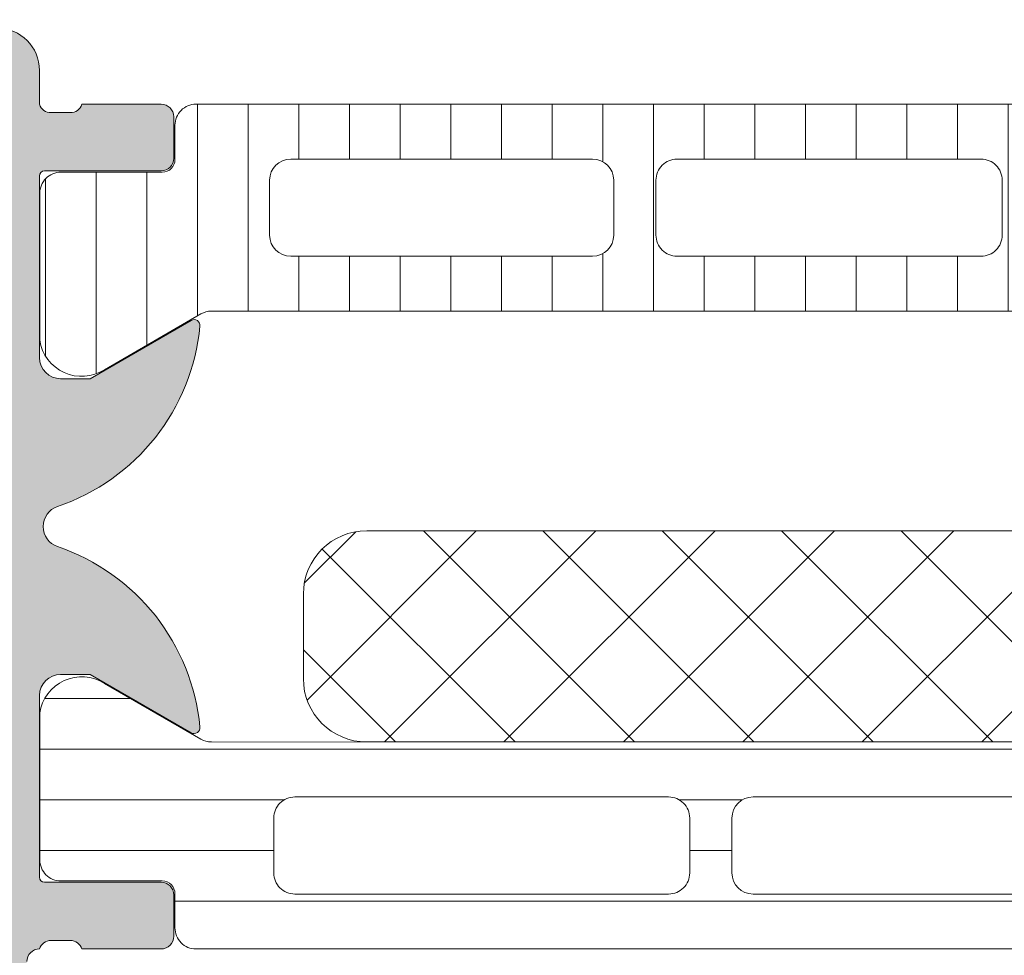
# Model space of a CAD drawing. Header units: millimetres. Extents: x 213386 to 506888, y 183055 to 450952.
# Tile 854 of 1056: x 399549 to 399572, y 330217 to 330239. Entities that reach past the tile are written whole.
import ezdxf

# ---------------------------------------------------------------- set-up
doc = ezdxf.new("R2010")
doc.units = ezdxf.units.MM
doc.layers.add('FASÁDA DETAILNÍ', color=255, linetype='Continuous', lineweight=0)
doc.layers.add('NOVA', color=255, linetype='Continuous', lineweight=0)

# ---------------------------------------------------------------- blocks, each defined once
blk = doc.blocks.new('A$C69D17D4D')
at = {"layer": 'FASÁDA DETAILNÍ'}
h = blk.add_hatch(color=256, dxfattribs=at)
edge = h.paths.add_edge_path()
edge.add_arc((1588.938067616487, 12486.81045535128), 0.120000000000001, 90.0000000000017, 180.0000000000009, ccw=False)
edge.add_line((1588.938067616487, 12486.93045535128), (1591.698065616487, 12486.93045535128))
edge.add_arc((1591.698065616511, 12487.23045535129), 0.3000000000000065, 270, 359.9999999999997)
edge.add_line((1591.998065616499, 12487.23045535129), (1591.998065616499, 12488.21042967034))
edge.add_arc((1591.698065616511, 12488.21042967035), 0.3000000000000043, -8.905553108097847e-14, 90.00000000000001)
edge.add_line((1591.698065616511, 12488.51042967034), (1589.818054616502, 12488.51042967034))
edge.add_arc((1589.550511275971, 12488.58929676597), 0.2789255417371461, -91.16287007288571, -16.42459455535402, ccw=False)
edge.add_line((1589.544850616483, 12488.31042867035), (1589.091256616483, 12488.31042867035))
edge.add_arc((1589.085588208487, 12488.58926611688), 0.2788950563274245, -163.58012358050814, -88.83541062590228, ccw=False)
edge.add_line((1588.818067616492, 12488.51042967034), (1588.818067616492, 12489.31060438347))
edge.add_arc((1587.818067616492, 12489.31060438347), 0.9999999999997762, -1.276038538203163e-11, 89.9999999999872)
edge.add_line((1587.818067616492, 12490.31060438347), (1584.318060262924, 12490.31060438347))
edge.add_arc((1584.318080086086, 12489.31058456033), 1.000019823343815, 90.00113576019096, 179.9988642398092)
edge.add_line((1583.318060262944, 12489.31060438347), (1583.318060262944, 12488.81060438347))
edge.add_line((1583.318060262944, 12488.81060438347), (1585.818060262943, 12488.81060438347))
edge.add_arc((1585.818014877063, 12487.81055899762), 1.000045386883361, 0.0026002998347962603, 89.99739970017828, ccw=False)
edge.add_line((1586.818060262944, 12487.81060438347), (1586.818060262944, 12486.51058607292))
edge.add_arc((1585.818007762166, 12486.5106385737), 1.000052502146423, -89.99699208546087, -0.0030079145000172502, ccw=False)
edge.add_line((1585.818060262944, 12485.51058607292), (1578.818060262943, 12485.51058607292))
edge.add_arc((1578.318060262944, 12486.03570782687), 0.7250881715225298, -133.5961838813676, -46.40381611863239, ccw=False)
edge.add_line((1577.818060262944, 12485.51058607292), (1571.783972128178, 12485.51058607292))
edge.add_arc((1571.784024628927, 12486.5106385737), 1.000052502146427, 180.0030079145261, 269.9969920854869, ccw=False)
edge.add_line((1570.783972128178, 12486.51058607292), (1570.783972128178, 12487.81060438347))
edge.add_arc((1571.78401751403, 12487.81055899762), 1.000045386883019, 90.00260029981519, 179.9973997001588, ccw=False)
edge.add_line((1571.783972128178, 12488.81060438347), (1573.318060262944, 12488.81060438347))
edge.add_line((1573.318060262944, 12488.81060438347), (1573.318060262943, 12489.41061048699))
edge.add_line((1573.318060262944, 12489.41061048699), (1572.218054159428, 12490.51058607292))
edge.add_line((1572.218054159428, 12490.51058607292), (1568.818060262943, 12490.51058607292))
edge.add_line((1568.818060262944, 12490.51058607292), (1568.818060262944, 12463.51068525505))
edge.add_line((1568.818060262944, 12463.51068525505), (1572.218054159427, 12463.51068525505))
edge.add_line((1572.218054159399, 12463.51068525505), (1573.318060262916, 12464.61066084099))
edge.add_line((1573.318060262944, 12464.61066084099), (1573.318060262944, 12465.21066694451))
edge.add_line((1573.318060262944, 12465.21066694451), (1571.783972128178, 12465.21066694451))
edge.add_arc((1571.78401751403, 12466.21071233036), 1.000045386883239, 180.0026002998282, 269.99739970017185, ccw=False)
edge.add_line((1570.783972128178, 12466.21066694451), (1570.783972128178, 12467.51068525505))
edge.add_arc((1571.784024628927, 12467.51063275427), 1.000052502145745, 90.0030079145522, 179.996992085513, ccw=False)
edge.add_line((1571.783972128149, 12468.51068525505), (1577.818060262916, 12468.51068525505))
edge.add_arc((1578.318060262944, 12467.9855635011), 0.7250881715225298, 46.40381611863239, 133.5961838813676, ccw=False)
edge.add_line((1578.818060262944, 12468.51068525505), (1585.818060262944, 12468.51068525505))
edge.add_arc((1585.818007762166, 12467.51063275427), 1.000052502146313, 0.0030079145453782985, 89.99699208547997, ccw=False)
edge.add_line((1586.818060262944, 12467.51068525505), (1586.818060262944, 12466.21066694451))
edge.add_arc((1585.818014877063, 12466.21071233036), 1.000045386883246, -89.9973997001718, -0.0026002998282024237, ccw=False)
edge.add_line((1585.818060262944, 12465.21066694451), (1583.318060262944, 12465.21066694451))
edge.add_line((1583.318060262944, 12465.21066694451), (1583.318060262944, 12464.71066694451))
edge.add_arc((1584.318080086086, 12464.71068676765), 1.000019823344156, 180.0011357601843, 269.9988642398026)
edge.add_line((1584.318060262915, 12463.71066694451), (1588.818060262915, 12463.71066694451))
edge.add_arc((1588.818070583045, 12464.2106566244), 0.4999896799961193, 269.9988173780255, 360.0011826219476)
edge.add_line((1589.318060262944, 12464.21066694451), (1589.318060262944, 12465.21066694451))
edge.add_line((1589.318060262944, 12465.21066694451), (1588.518057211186, 12465.21066694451))
edge.add_line((1588.518057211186, 12465.21066694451), (1588.518057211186, 12468.21068220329))
edge.add_arc((1588.818064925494, 12468.21068489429), 0.3000077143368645, 89.99948607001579, 180.0005139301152, ccw=False)
edge.add_arc((1589.085588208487, 12468.43185616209), 0.2788950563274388, 88.83541062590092, 163.5801235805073, ccw=False)
edge.add_line((1589.091256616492, 12468.71069360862), (1589.544850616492, 12468.71069360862))
edge.add_arc((1589.550511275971, 12468.43182551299), 0.2789255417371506, 16.424594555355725, 91.16287007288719, ccw=False)
edge.add_line((1589.81805461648, 12468.51069260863), (1591.698065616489, 12468.51069260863))
edge.add_arc((1591.698065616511, 12468.81069260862), 0.3000000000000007, 269.9999999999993, 359.9999999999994)
edge.add_line((1591.998065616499, 12468.81069260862), (1591.998065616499, 12469.79066692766))
edge.add_arc((1591.698065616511, 12469.79066692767), 0.3000000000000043, 1.272221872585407e-14, 90.00000000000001)
edge.add_line((1591.698065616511, 12470.09066692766), (1588.938067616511, 12470.09066692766))
edge.add_arc((1588.938067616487, 12470.21066692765), 0.1200000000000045, 180, 269.9999999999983, ccw=False)
edge.add_line((1588.818067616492, 12470.21066692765), (1588.818067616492, 12474.51069260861))
edge.add_arc((1589.318067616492, 12474.51069260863), 0.4999999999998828, 90.00000000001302, 180.0000000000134, ccw=False)
edge.add_line((1589.318067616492, 12475.01069260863), (1590.018067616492, 12475.01069260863))
edge.add_line((1590.018067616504, 12475.01069260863), (1592.410887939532, 12473.62919715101))
edge.add_arc((1592.47994783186, 12473.74881239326), 0.1381197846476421, 239.9999999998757, 367.702437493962)
edge.add_arc((1587.63859659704, 12473.3011940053), 4.999999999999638, 5.34922800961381, 71.29059925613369)
edge.add_arc((1589.402822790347, 12478.51056113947), 0.5000000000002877, 108.70940074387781, 251.29059925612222, ccw=False)
edge.add_arc((1587.63859659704, 12483.71992827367), 4.999999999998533, -71.29059925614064, -5.349228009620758)
edge.add_arc((1592.47994783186, 12483.27230988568), 0.1381197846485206, -7.702437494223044, 119.9999999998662)
edge.add_line((1592.410887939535, 12483.39192512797), (1590.018067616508, 12482.01042967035))
edge.add_line((1590.018067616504, 12482.01042967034), (1589.318067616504, 12482.01042967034))
edge.add_arc((1589.318067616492, 12482.51042967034), 0.5000000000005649, 179.9999999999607, 269.99999999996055, ccw=False)
edge.add_line((1588.818067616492, 12482.51042967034), (1588.818067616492, 12486.81045535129))
edge = h.paths.add_edge_path(flags=16)
edge.add_arc((1570.918066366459, 12471.51067762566), 0.5, 180, 270, ccw=False)
edge.add_line((1570.418066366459, 12471.51067762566), (1570.418066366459, 12483.51058607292))
edge.add_arc((1570.918066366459, 12483.51058607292), 0.5, 90, 180, ccw=False)
edge.add_line((1570.918066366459, 12484.01058607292), (1586.618048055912, 12484.01058607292))
edge.add_arc((1586.618048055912, 12483.51058607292), 0.5, 0, 90, ccw=False)
edge.add_line((1587.118048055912, 12483.51058607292), (1587.118048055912, 12471.51067762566))
edge.add_arc((1586.618048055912, 12471.51067762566), 0.5, -90, 0, ccw=False)
edge.add_line((1586.618048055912, 12471.01067762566), (1585.118048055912, 12471.01067762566))
edge.add_line((1585.118048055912, 12471.01067762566), (1585.118048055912, 12470.51067762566))
edge.add_arc((1584.618048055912, 12470.51067762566), 0.5000000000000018, -89.99999999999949, 0, ccw=False)
edge.add_line((1584.618048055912, 12470.01067762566), (1572.918066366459, 12470.01067762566))
edge.add_arc((1572.918066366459, 12470.51067762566), 0.5, 180, 269.9999999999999, ccw=False)
edge.add_line((1572.418066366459, 12470.51067762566), (1572.418066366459, 12471.01067762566))
edge.add_line((1572.418066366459, 12471.01067762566), (1570.918066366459, 12471.01067762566))
h = blk.add_hatch(dxfattribs=at)
h.set_pattern_fill('_USER', color=256, scale=1.2, angle=90, style=0, pattern_type=0)
h.set_pattern_definition([(90, (0, 0), (-1.2, 7.347638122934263e-17), [])])
edge = h.paths.add_edge_path()
edge.add_line((1622.493950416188, 12483.5435742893), (1624.777607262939, 12482.22510457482))
edge.add_arc((1625.318242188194, 12483.06635722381), 0.9999960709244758, 237.2729839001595, 351.8183919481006)
edge.add_line((1626.308060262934, 12482.92404657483), (1626.308060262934, 12486.40058807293))
edge.add_arc((1625.808064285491, 12486.40059071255), 0.4999959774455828, -0.0003024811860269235, 90.00030248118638)
edge.add_line((1625.808061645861, 12486.90058669), (1623.408063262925, 12486.9002547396))
edge.add_arc((1623.408063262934, 12487.20025473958), 0.3000000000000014, 180, 269.9999999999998, ccw=False)
edge.add_line((1623.108063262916, 12487.20025473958), (1623.108063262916, 12488.01058607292))
edge.add_arc((1622.608065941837, 12488.01058875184), 0.4999973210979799, -0.0003069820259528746, 90.00030698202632)
edge.add_line((1622.608063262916, 12488.51058607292), (1592.525588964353, 12488.51058607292))
edge.add_arc((1592.525586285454, 12488.01058875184), 0.4999973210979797, 89.99969301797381, 180.0003069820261)
edge.add_line((1592.025588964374, 12488.01058607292), (1592.025588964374, 12487.20025473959))
edge.add_arc((1591.725588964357, 12487.20025473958), 0.3000000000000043, -90, -1.1368683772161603e-13, ccw=False)
edge.add_line((1591.725588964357, 12486.90025473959), (1589.32559058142, 12486.90058668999))
edge.add_arc((1589.325587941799, 12486.40059071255), 0.4999959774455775, 89.99969751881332, 180.0003024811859)
edge.add_line((1588.825591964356, 12486.40058807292), (1588.825591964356, 12482.92404657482))
edge.add_arc((1589.815410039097, 12483.06635722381), 0.9999960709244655, 188.1816080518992, 302.7270160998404)
edge.add_line((1590.35604496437, 12482.22510457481), (1592.63970181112, 12483.5435742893))
edge.add_arc((1592.889701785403, 12483.11056157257), 0.5000000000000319, 90.00005990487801, 119.9999965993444, ccw=False)
edge.add_line((1592.88970126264, 12483.61056157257), (1622.243950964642, 12483.61056157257))
edge.add_arc((1622.243950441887, 12483.11056157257), 0.5000000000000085, 60.0000034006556, 89.99994009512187, ccw=False)
edge = h.paths.add_edge_path(flags=16)
edge.add_line((1601.917233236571, 12484.91057234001), (1594.767208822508, 12484.9105875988))
edge.add_arc((1594.76725238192, 12485.41063115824), 0.5000435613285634, 180.0049911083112, 269.9950088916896, ccw=False)
edge.add_line((1594.267208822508, 12485.4105875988), (1594.267208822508, 12486.71059637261))
edge.add_arc((1594.767221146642, 12486.71056878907), 0.5000123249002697, 90.00141220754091, 179.9968392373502, ccw=False)
edge.add_line((1594.767208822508, 12487.21058111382), (1601.917233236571, 12487.21058111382))
edge.add_arc((1601.917189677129, 12486.71053755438), 0.5000435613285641, 0.004991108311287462, 89.99500889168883, ccw=False)
edge.add_line((1602.417233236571, 12486.71058111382), (1602.417233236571, 12485.41057234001))
edge.add_arc((1601.917189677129, 12485.41061589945), 0.5000435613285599, -89.99500889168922, -0.004991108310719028, ccw=False)
edge = h.paths.add_edge_path(flags=16)
edge.add_line((1620.267232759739, 12484.91057234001), (1613.117206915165, 12484.91057234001))
edge.add_arc((1613.117250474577, 12485.41061589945), 0.5000435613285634, 180.0049911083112, 269.9950088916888, ccw=False)
edge.add_line((1612.617206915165, 12485.41057234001), (1612.617206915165, 12486.71058111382))
edge.add_arc((1613.117250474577, 12486.71053755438), 0.5000435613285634, 90.00499110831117, 179.9950088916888, ccw=False)
edge.add_line((1613.117206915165, 12487.21058111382), (1620.267232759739, 12487.21058111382))
edge.add_arc((1620.267189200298, 12486.71053755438), 0.5000435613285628, 0.004991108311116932, 89.99500889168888, ccw=False)
edge.add_line((1620.767232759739, 12486.71058111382), (1620.767232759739, 12485.41057234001))
edge.add_arc((1620.267189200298, 12485.41061589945), 0.5000435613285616, -89.99500889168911, -0.004991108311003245, ccw=False)
edge = h.paths.add_edge_path(flags=16)
edge.add_line((1611.117206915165, 12484.91057234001), (1603.917233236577, 12484.91057234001))
edge.add_arc((1603.917182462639, 12485.41052156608), 0.4999492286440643, -180.00581885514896, -89.99418114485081, ccw=False)
edge.add_line((1603.417233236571, 12485.41057234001), (1603.417233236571, 12486.71058111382))
edge.add_arc((1603.917182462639, 12486.71063188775), 0.4999492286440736, 89.99418114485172, 180.0058188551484, ccw=False)
edge.add_line((1603.917233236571, 12487.21058111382), (1611.117206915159, 12487.21058111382))
edge.add_arc((1611.117257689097, 12486.71063188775), 0.4999492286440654, -0.005818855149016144, 90.00581885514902, ccw=False)
edge.add_line((1611.617206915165, 12486.71058111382), (1611.617206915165, 12485.41057234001))
edge.add_arc((1611.117257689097, 12485.41052156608), 0.4999492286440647, -90.00581885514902, 0.005818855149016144, ccw=False)
h = blk.add_hatch(dxfattribs=at)
h.set_pattern_fill('NETZ', color=256, scale=2, angle=45, style=0)
h.set_pattern_definition([(45, (0, 0), (-1.414213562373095, 1.414213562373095), []), (135, (0, 0), (-1.414213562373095, -1.414213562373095), [])])
h.paths.add_polyline_path([(1623.566983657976, 12478.4113208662, -0.4142135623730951), (1625.066983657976, 12476.9113208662), (1625.066983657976, 12474.9113208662, -0.4142135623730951), (1623.566983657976, 12473.4113208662), (1596.566983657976, 12473.4113208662, -0.4142135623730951), (1595.066983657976, 12474.9113208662), (1595.066983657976, 12476.9113208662, -0.4142135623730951), (1596.566983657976, 12478.4113208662)])
h = blk.add_hatch(dxfattribs=at)
h.set_pattern_fill('LINIE', color=256, scale=1.2, angle=180, style=0)
h.set_pattern_definition([(180, (1631.942673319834, 12487.79354819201), (-1.469551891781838e-16, -1.2), [])])
edge = h.paths.add_edge_path()
edge.add_arc((1628.407976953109, 12469.81977573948), 0.3000000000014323, 89.99792470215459, 179.9979247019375)
edge.add_line((1628.107976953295, 12469.81978660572), (1628.107948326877, 12469.0094552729))
edge.add_arc((1627.607951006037, 12469.0094707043), 0.4999973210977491, 269.99761772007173, 359.9982316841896, ccw=False)
edge.add_line((1627.607930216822, 12468.50947338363), (1626.766857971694, 12468.50815283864))
edge.add_arc((1626.766857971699, 12468.30815283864), 0.2000000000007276, 89.99999999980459, 179.9999999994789)
edge.add_line((1626.566857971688, 12468.30815283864), (1626.566857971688, 12464.20815283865))
edge.add_arc((1626.066857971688, 12464.20815283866), 0.5, -90, 0, ccw=False)
edge.add_line((1626.066857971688, 12463.70815283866), (1625.23610874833, 12463.70815283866))
edge.add_arc((1625.23610874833, 12464.70815283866), 1, 195.0000000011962, 270.0000000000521, ccw=False)
edge.add_line((1624.270182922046, 12464.44933379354), (1624.066857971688, 12465.20815283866))
edge.add_line((1624.066857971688, 12465.20815283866), (1625.066857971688, 12465.20815283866))
edge.add_line((1625.066857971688, 12465.20815283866), (1625.066857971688, 12467.50815283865))
edge.add_arc((1624.062731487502, 12467.50644359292), 1.004127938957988, 0.09753001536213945, 89.76591227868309)
edge.add_line((1624.066833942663, 12468.51056315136), (1621.066955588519, 12468.51056315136))
edge.add_arc((1621.070983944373, 12467.5064438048), 1.004127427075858, 90.22985967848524, 179.9024820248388)
edge.add_line((1620.066857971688, 12467.50815283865), (1620.066857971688, 12465.20815283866))
edge.add_line((1620.066857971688, 12465.20815283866), (1621.066857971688, 12465.20815283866))
edge.add_line((1621.066857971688, 12465.20815283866), (1620.863533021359, 12464.44933379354))
edge.add_arc((1619.897607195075, 12464.70815283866), 1.000000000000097, 270, 344.99999999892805, ccw=False)
edge.add_line((1619.897607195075, 12463.70815283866), (1619.066857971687, 12463.70815283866))
edge.add_arc((1619.066857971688, 12464.20815283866), 0.5, 180, 270, ccw=False)
edge.add_line((1618.566857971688, 12464.20815283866), (1618.566857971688, 12468.30815283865))
edge.add_arc((1618.362684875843, 12468.30642428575), 0.2041804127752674, 0.485061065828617, 88.84413105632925)
edge.add_line((1618.366803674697, 12468.51056315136), (1592.525436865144, 12468.51058607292))
edge.add_arc((1592.525452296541, 12469.01058339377), 0.4999973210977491, 179.9976177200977, 269.9982316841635, ccw=False)
edge.add_line((1592.025454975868, 12469.01060418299), (1592.025483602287, 12469.8209355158))
edge.add_arc((1591.725483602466, 12469.82094638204), 0.2999999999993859, 359.9979247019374, 449.9979247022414)
edge.add_line((1591.725494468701, 12470.12094638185), (1589.325496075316, 12470.12070136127))
edge.add_arc((1589.325511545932, 12470.62069733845), 0.4999959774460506, 179.9976222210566, 269.9982271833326, ccw=False)
edge.add_line((1588.825515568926, 12470.62071808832), (1588.82564221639, 12474.09725958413))
edge.add_arc((1589.81545513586, 12473.95491308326), 0.9999960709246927, 57.2709086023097, 171.8163166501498, ccw=False)
edge.add_line((1590.356120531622, 12474.79614614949), (1592.639729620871, 12473.47759372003))
edge.add_arc((1592.88974527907, 12473.91059738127), 0.5000000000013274, 239.9979281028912, 269.9978647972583)
edge.add_line((1592.889726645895, 12473.41059738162), (1627.243995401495, 12473.40951106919))
edge.add_arc((1627.244012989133, 12473.90951106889), 0.5000000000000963, 269.9979846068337, 299.997921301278)
edge.add_line((1627.493997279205, 12473.47648929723), (1629.77770188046, 12474.79487629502))
edge.add_arc((1630.31830633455, 12473.95360406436), 0.9999960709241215, 8.179532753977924, 122.7249408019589, ccw=False)
edge.add_line((1631.308129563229, 12474.09587886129), (1631.308002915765, 12470.61933736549))
edge.add_arc((1630.808006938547, 12470.6193528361), 0.4999959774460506, 269.9976222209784, 359.99822718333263, ccw=False)
edge.add_line((1630.80798618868, 12470.11935685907), (1628.407987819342, 12470.11977573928))
edge = h.paths.add_edge_path(flags=16)
edge.add_line((1604.216864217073, 12470.31005134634), (1604.216864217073, 12471.61004545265))
edge.add_arc((1603.716867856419, 12471.61004909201), 0.4999963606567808, 359.9995829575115, 450.0004170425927)
edge.add_line((1603.716864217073, 12472.11004545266), (1594.866870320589, 12472.11004545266))
edge.add_arc((1594.86686668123, 12471.61004909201), 0.4999963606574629, 89.99958295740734, 180.0004170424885)
edge.add_line((1594.366870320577, 12471.61004545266), (1594.366870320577, 12470.31005134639))
edge.add_arc((1594.866870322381, 12470.31003477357), 0.5000000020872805, 179.9981008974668, 269.9999997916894)
edge.add_line((1594.866870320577, 12469.81003477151), (1603.716864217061, 12469.81003477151))
edge.add_arc((1603.716864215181, 12470.31003477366), 0.5000000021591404, 270.0000002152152, 360.0018990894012)
edge = h.paths.add_edge_path(flags=16)
edge.add_arc((1614.416870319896, 12470.31003477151), 0.5, 269.9999999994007, 360)
edge.add_line((1614.916870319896, 12470.31003477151), (1614.916870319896, 12471.61004545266))
edge.add_arc((1614.416870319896, 12471.61004545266), 0.5, 0, 90.00000000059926)
edge.add_line((1614.416870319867, 12472.11004545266), (1605.716864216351, 12472.11004545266))
edge.add_arc((1605.716864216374, 12471.61004545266), 0.500000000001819, 90.00000000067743, 179.9999999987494)
edge.add_line((1605.216864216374, 12471.61004545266), (1605.216864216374, 12470.31003477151))
edge.add_arc((1605.716864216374, 12470.31003477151), 0.5000000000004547, 179.9999999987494, 269.9999999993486)
edge.add_line((1605.716864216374, 12469.81003477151), (1614.41687031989, 12469.81003477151))
edge = h.paths.add_edge_path(flags=16)
edge.add_arc((1616.41686668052, 12471.61004909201), 0.4999963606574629, 89.99958295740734, 180.0004170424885)
edge.add_line((1615.916870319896, 12471.61004545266), (1615.916870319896, 12470.31005134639))
edge.add_arc((1616.4168703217, 12470.3100347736), 0.5000000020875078, 179.9981008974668, 269.9999997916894)
edge.add_line((1616.416870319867, 12469.81003477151), (1625.26687947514, 12469.81003477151))
edge.add_arc((1625.266879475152, 12470.31001951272), 0.4999847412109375, 269.9999999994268, 360)
edge.add_line((1625.766864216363, 12470.31001951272), (1625.766864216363, 12471.61003019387))
edge.add_arc((1625.266848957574, 12471.61003019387), 0.5000152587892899, 0, 90.0000000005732)
edge.add_line((1625.266848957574, 12472.11004545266), (1616.416870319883, 12472.11004545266))
for p, q in [((1588.818067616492, 12488.51042967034), (1588.818067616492, 12489.31060438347)), ((1591.698065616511, 12488.51042967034), (1589.81805461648, 12488.51042967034)), ((1622.608063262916, 12488.51058607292), (1592.525588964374, 12488.51058607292)), ((1589.544850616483, 12488.31042867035), (1589.091256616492, 12488.31042867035)), ((1591.998065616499, 12487.23045535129), (1591.998065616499, 12488.21042967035)), ((1592.025588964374, 12488.01058607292), (1592.025588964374, 12487.20025473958)), ((1594.767208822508, 12487.21058111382), (1601.917233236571, 12487.21058111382)), ((1603.917233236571, 12487.21058111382), (1611.117206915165, 12487.21058111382)), ((1588.938067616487, 12486.93045535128), (1591.698065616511, 12486.93045535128)), ((1591.725588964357, 12486.90025473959), (1589.325590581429, 12486.90058669)), ((1588.818067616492, 12482.51042967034), (1588.818067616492, 12486.81045535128)), ((1594.267208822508, 12485.4105875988), (1594.267208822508, 12486.71059637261)), ((1602.417233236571, 12486.71058111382), (1602.417233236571, 12485.41057234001)), ((1603.417233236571, 12485.41057234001), (1603.417233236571, 12486.71058111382)), ((1611.617206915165, 12486.71058111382), (1611.617206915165, 12485.41057234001)), ((1588.825591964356, 12486.40058807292), (1588.825591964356, 12482.92404657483)), ((1601.917233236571, 12484.91057234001), (1594.767208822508, 12484.9105875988)), ((1611.117206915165, 12484.91057234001), (1603.917233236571, 12484.91057234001)), ((1592.88970126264, 12483.61056157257), (1622.24395096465, 12483.61056157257)), ((1592.410887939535, 12483.39192512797), (1590.018067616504, 12482.01042967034)), ((1590.35604496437, 12482.22510457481), (1592.639701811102, 12483.5435742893)), ((1590.018067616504, 12482.01042967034), (1589.318067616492, 12482.01042967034)), ((1589.318067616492, 12475.01069260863), (1590.018067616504, 12475.01069260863)), ((1590.018067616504, 12475.01069260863), (1592.410887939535, 12473.62919715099)), ((1588.818067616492, 12470.21066692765), (1588.818067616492, 12474.51069260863)), ((1591.698065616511, 12470.09066692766), (1588.938067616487, 12470.09066692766)), ((1591.998065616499, 12468.81069260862), (1591.998065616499, 12469.79066692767)), ((1589.091256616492, 12468.71069360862), (1589.544850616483, 12468.71069360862)), ((1589.81805461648, 12468.51069260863), (1591.698065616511, 12468.51069260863))]:
    blk.add_line(p, q, dxfattribs=at)
for points in [[(1596.566983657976, 12473.4113208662), (1623.566983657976, 12473.4113208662, 0.414213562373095), (1625.066983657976, 12474.9113208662), (1625.066983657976, 12476.9113208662, 0.414213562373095), (1623.566983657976, 12478.4113208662), (1596.566983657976, 12478.4113208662, 0.414213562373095), (1595.066983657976, 12476.9113208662), (1595.066983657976, 12474.9113208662, 0.414213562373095)], [(1604.216864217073, 12470.31005134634), (1604.216864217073, 12471.61004545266, 0.414217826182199), (1603.716864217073, 12472.11004545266), (1594.866870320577, 12472.11004545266, 0.4142178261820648), (1594.366870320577, 12471.61004545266), (1594.366870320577, 12470.31005134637, 0.4142232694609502), (1594.866870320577, 12469.81003477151), (1603.716864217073, 12469.81003477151, 0.4142232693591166)], [(1614.416870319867, 12469.81003477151, 0.4142135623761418), (1614.916870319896, 12470.31003477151), (1614.916870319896, 12471.61004545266, 0.4142135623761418), (1614.416870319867, 12472.11004545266), (1605.716864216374, 12472.11004545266, 0.4142135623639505), (1605.216864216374, 12471.61004545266), (1605.216864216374, 12470.31003477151, 0.414213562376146), (1605.716864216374, 12469.81003477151)]]:
    blk.add_lwpolyline(points, format="xyb", close=True, dxfattribs=at)
blk.add_lwpolyline([(1618.366803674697, 12468.51056315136), (1592.525436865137, 12468.51058607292, -0.4142167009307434), (1592.025454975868, 12469.01060418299), (1592.02548360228, 12469.8209355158, 0.414213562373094), (1591.725494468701, 12470.12094638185), (1589.325496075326, 12470.12070136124, -0.414216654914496), (1588.825515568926, 12470.62071808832), (1588.825642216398, 12474.09725958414, -0.5460410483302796), (1590.356120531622, 12474.79614614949), (1592.63972962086, 12473.47759372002, 0.1316522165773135), (1592.889726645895, 12473.41059738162), (1627.243995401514, 12473.40951106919, 0.1316522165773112)], format="xyb", dxfattribs=at)
for centre, radius, start, end in [((1587.818067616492, 12489.31060438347), 0.9999999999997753, 0, 90), ((1589.085588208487, 12488.58926611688), 0.2788950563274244, 196.4198764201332, 271.1645893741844), ((1589.550511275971, 12488.58929676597), 0.2789255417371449, 268.8371299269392, 343.5754054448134), ((1591.698065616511, 12488.21042967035), 0.3000000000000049, 0, 90), ((1592.525586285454, 12488.01058875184), 0.4999973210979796, 89.9996930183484, 180.0003069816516), ((1591.698065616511, 12487.23045535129), 0.3000000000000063, 270, 0), ((1591.725588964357, 12487.20025473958), 0.3000000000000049, 270, 0), ((1594.767221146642, 12486.71056878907), 0.500012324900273, 90.00141220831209, 179.9968392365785), ((1601.917189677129, 12486.71053755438), 0.500043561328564, 0.004991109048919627, 89.99500889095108), ((1603.917182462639, 12486.71063188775), 0.4999492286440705, 89.99418114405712, 180.0058188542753), ((1611.117257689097, 12486.71063188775), 0.4999492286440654, 359.9941811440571, 90.00581885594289), ((1588.938067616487, 12486.81045535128), 0.1199999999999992, 90, 180), ((1589.325587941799, 12486.40059071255), 0.4999959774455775, 89.99969751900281, 180.0003024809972), ((1594.76725238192, 12485.41063115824), 0.5000435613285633, 180.0049911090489, 269.9950088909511), ((1601.917189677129, 12485.41061589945), 0.5000435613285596, 270.0049911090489, 359.9950088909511), ((1603.917182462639, 12485.41052156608), 0.4999492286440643, 179.9941811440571, 270.0058188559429), ((1611.117257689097, 12485.41052156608), 0.4999492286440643, 269.9941811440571, 0.005818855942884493), ((1592.889701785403, 12483.11056157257), 0.5000000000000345, 90.00005990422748, 119.9999965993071), ((1592.47994783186, 12483.27230988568), 0.1381197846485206, 352.2975625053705, 120.0000000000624), ((1587.63859659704, 12483.71992827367), 4.999999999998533, 288.7094007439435, 354.6507719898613), ((1589.815410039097, 12483.06635722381), 0.99999607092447, 188.181608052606, 302.7270160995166), ((1589.318067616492, 12482.51042967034), 0.500000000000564, 180, 270), ((1589.402822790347, 12478.51056113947), 0.5000000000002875, 108.7094007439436, 251.2905992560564), ((1587.63859659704, 12473.3011940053), 4.999999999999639, 5.349228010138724, 71.29059925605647), ((1589.318067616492, 12474.51069260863), 0.4999999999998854, 90, 180), ((1592.47994783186, 12473.74881239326), 0.1381197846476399, 239.9999999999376, 7.702437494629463), ((1588.938067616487, 12470.21066692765), 0.1200000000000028, 180, 270), ((1591.698065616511, 12469.79066692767), 0.3000000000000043, 0, 90), ((1589.085588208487, 12468.43185616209), 0.2788950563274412, 88.83541062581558, 163.5801235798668), ((1589.550511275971, 12468.43182551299), 0.278925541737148, 16.42459455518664, 91.16287007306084), ((1591.698065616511, 12468.81069260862), 0.3000000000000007, 270, 0), ((1588.818064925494, 12468.21068489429), 0.3000077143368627, 89.99948606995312, 180.0005139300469)]:
    blk.add_arc(centre, radius, start, end, dxfattribs=at)

msp = doc.modelspace()

# ---------------------------------------------------------------- block references
at = {"layer": 'NOVA', "ltscale": 300}
msp.add_blockref('A$C69D17D4D', (397960.6382589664, 317748.1544064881), dxfattribs=at)

doc.saveas('drawing.dxf')
